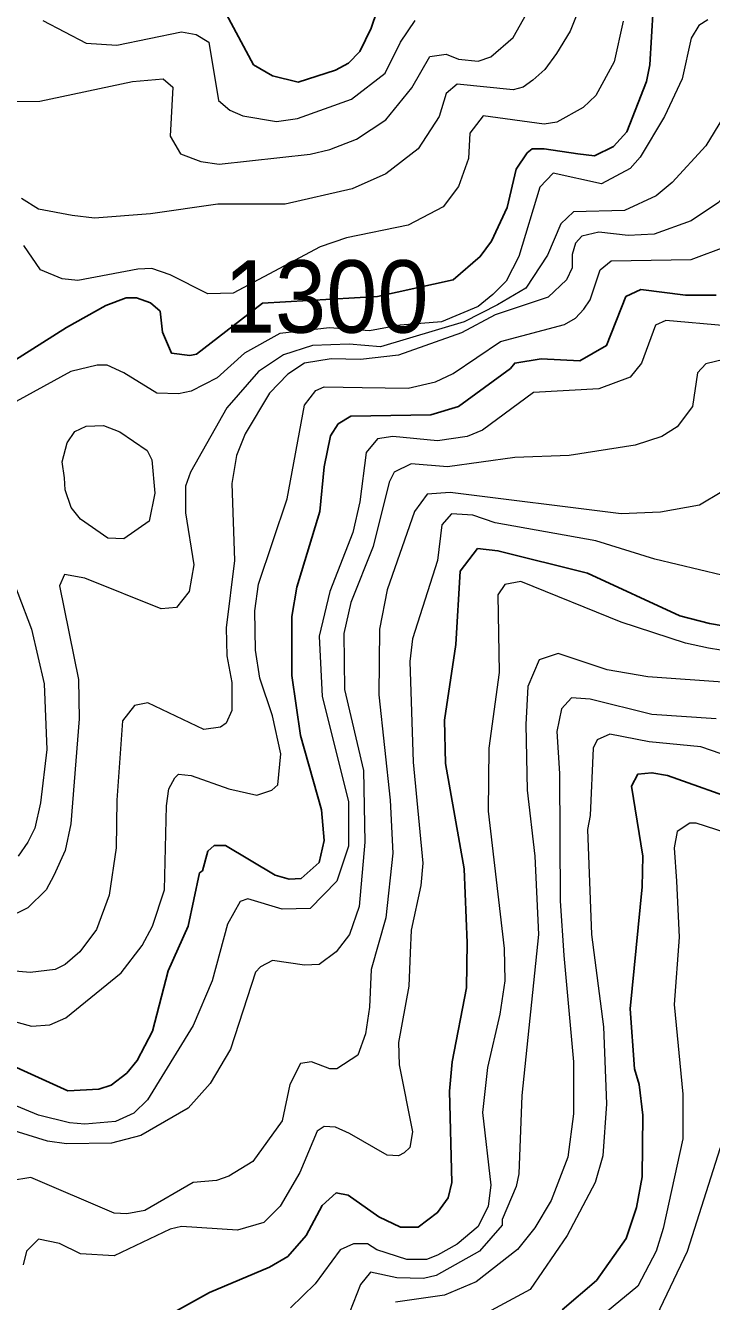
# Model space of a CAD drawing. Extents: x 423 to 448.8, y 7456.3 to 7484.
# Drawn here: x 430.581 to 431.339, y 7466.067 to 7467.476 of the extents above; entities that cross this region are included whole.
import ezdxf
from ezdxf.enums import TextEntityAlignment as Align

# ---------------------------------------------------------------- set-up
doc = ezdxf.new("R2010")
doc.units = 0
doc.header["$LTSCALE"] = 0.032
doc.layers.add('1', color=7, linetype='Continuous', lineweight=25)
doc.layers.add('2', color=7, linetype='Continuous', lineweight=13)
doc.layers.add('61', color=7, linetype='Continuous')

msp = doc.modelspace()

# ---------------------------------------------------------------- linework, layer by layer
at = {"layer": '1'}
for points in [[(430.976, 7467.5127), (430.9628, 7467.4733), (430.9504, 7467.4477), (430.938, 7467.4346), (430.9234, 7467.4269), (430.8824, 7467.4137), (430.8538, 7467.4207), (430.8329, 7467.433), (430.7973, 7467.4996)], [(431.2745, 7467.4949), (431.2706, 7467.4331), (431.2668, 7467.4145), (431.2451, 7467.3588), (431.2304, 7467.3426), (431.2096, 7467.3325), (431.191, 7467.3348), (431.1539, 7467.3402), (431.1407, 7467.3402), (431.1353, 7467.3356), (431.1229, 7467.3178), (431.1129, 7467.2753), (431.0959, 7467.2382), (431.0834, 7467.2211), (431.0533, 7467.1956), (430.9698, 7467.1769), (430.8428, 7467.1697), (430.77, 7467.1133), (430.7625, 7467.112), (430.7424, 7467.1144), (430.7323, 7467.1376), (430.73, 7467.1608), (430.7191, 7467.17), (430.7037, 7467.1755), (430.6921, 7467.1755), (430.6697, 7467.167)], [(431.3441, 7467.1786), (431.3101, 7467.1786), (431.2606, 7467.1847), (431.2443, 7467.177), (431.2227, 7467.1229), (431.1933, 7467.1059), (431.1508, 7467.1082), (431.1214, 7467.1036), (431.1167, 7467.0974), (431.0595, 7467.0556), (431.0286, 7467.0463), (430.9403, 7467.0448), (430.9264, 7467.0363), (430.9179, 7467.0231), (430.911, 7466.9891), (430.9063, 7466.9396), (430.8808, 7466.8561), (430.8754, 7466.8236), (430.8754, 7466.7586), (430.8847, 7466.6921), (430.9079, 7466.6101), (430.911, 7466.5761), (430.9056, 7466.5521), (430.8854, 7466.5343), (430.8723, 7466.5335), (430.8569, 7466.5381), (430.8019, 7466.5706), (430.7895, 7466.5706), (430.7826, 7466.5644), (430.7764, 7466.5428), (430.7733, 7466.5404), (430.7609, 7466.4817), (430.7385, 7466.4322), (430.7215, 7466.3657), (430.7044, 7466.3332), (430.6929, 7466.3193), (430.6758, 7466.3061), (430.6619, 7466.3015), (430.6279, 7466.2999), (430.5382, 7466.3402)], [(430.6697, 7467.167), (430.6264, 7467.143), (430.5629, 7467.1028)], [(431.3689, 7466.8104), (431.3364, 7466.8158), (431.3039, 7466.8243), (431.2018, 7466.8715), (431.1028, 7466.8963), (431.0804, 7466.8986), (431.061, 7466.8738), (431.0564, 7466.7926), (431.044, 7466.7091), (431.0448, 7466.6612), (431.0657, 7466.5451), (431.0688, 7466.4632), (431.068, 7466.4136), (431.0525, 7466.3317), (431.0494, 7466.2992), (431.0518, 7466.1986), (431.0479, 7466.1816), (431.0363, 7466.1653), (431.0146, 7466.1491), (430.9953, 7466.1491), (430.9713, 7466.1607), (430.9373, 7466.1847), (430.9241, 7466.187), (430.9086, 7466.1731), (430.8909, 7466.1398), (430.8708, 7466.1166), (430.8507, 7466.105), (430.7842, 7466.0772), (430.7347, 7466.0493)], [(431.3751, 7466.6178), (431.29, 7466.648), (431.273, 7466.6511), (431.2575, 7466.6495), (431.2505, 7466.6364), (431.2629, 7466.5591), (431.2621, 7466.525), (431.249, 7466.3904), (431.2536, 7466.3239), (431.259, 7466.3069), (431.2629, 7466.2729), (431.2621, 7466.2048), (431.256, 7466.1708), (431.2444, 7466.1367), (431.2119, 7466.0903), (431.174, 7466.0578)]]:
    msp.add_lwpolyline(points, dxfattribs=at)
at = {"layer": '2'}
for points in [[(430.5366, 7467.392), (430.597, 7467.3928), (430.6991, 7467.4145), (430.7331, 7467.4176), (430.7439, 7467.4083), (430.7408, 7467.3541), (430.7524, 7467.3348), (430.7749, 7467.3263), (430.795, 7467.3232), (430.8955, 7467.3341), (430.9172, 7467.3394), (430.9466, 7467.351), (430.9791, 7467.372), (431.0077, 7467.4075), (431.0278, 7467.4423), (431.0456, 7467.4447), (431.0595, 7467.4392), (431.0812, 7467.4369), (431.095, 7467.4416), (431.1198, 7467.4632), (431.1445, 7467.5073)], [(431.1995, 7467.5127), (431.1825, 7467.4702), (431.1677, 7467.4454), (431.1546, 7467.4276), (431.1415, 7467.416), (431.1306, 7467.4083), (431.1198, 7467.4052), (431.058, 7467.4114), (431.0456, 7467.4013), (431.0378, 7467.3758), (431.0146, 7467.3402), (430.9791, 7467.3124)], [(431.3349, 7467.4825), (431.3248, 7467.4763), (431.3163, 7467.4625), (431.3062, 7467.4176), (431.2869, 7467.3758), (431.2598, 7467.331), (431.249, 7467.3186), (431.2173, 7467.3016), (431.1639, 7467.3132), (431.1492, 7467.2977), (431.126, 7467.2211), (431.1121, 7467.194), (431.0974, 7467.1793), (431.0812, 7467.1662), (431.0406, 7467.1491), (430.9948, 7467.1453), (430.961, 7467.1393), (430.9167, 7467.1423), (430.8619, 7467.1363), (430.8228, 7467.1143), (430.7926, 7467.0873), (430.764, 7467.0726), (430.7501, 7467.0695), (430.7261, 7467.0703), (430.6898, 7467.0927), (430.6712, 7467.1012), (430.6604, 7467.1012), (430.631, 7467.0943), (430.5707, 7467.061)], [(431.2412, 7467.481), (431.2312, 7467.4362), (431.2111, 7467.399), (431.1972, 7467.3859), (431.1678, 7467.3696), (431.1539, 7467.3673), (431.0866, 7467.3766), (431.0718, 7467.3573), (431.0703, 7467.3294), (431.0595, 7467.2985), (431.0425, 7467.276), (431.0038, 7467.2559), (430.9358, 7467.242), (430.9064, 7467.2319), (430.8103, 7467.1807), (430.7826, 7467.1801), (430.7408, 7467.201), (430.7207, 7467.208), (430.7053, 7467.2072), (430.6387, 7467.1948), (430.6217, 7467.1964), (430.5977, 7467.2064), (430.5792, 7467.2335)], [(430.6001, 7467.4818), (430.648, 7467.457), (430.6821, 7467.4547), (430.7532, 7467.4694), (430.7694, 7467.4663), (430.7834, 7467.4578), (430.7942, 7467.3936), (430.8066, 7467.3828), (430.8213, 7467.3766), (430.8584, 7467.3704), (430.8816, 7467.3735), (430.9411, 7467.3951), (430.9783, 7467.4238), (430.9953, 7467.4578), (431.0115, 7467.4818)], [(431.7997, 7467.481), (431.7858, 7467.4617), (431.7587, 7467.4385), (431.6984, 7467.4199), (431.621, 7467.3843), (431.5499, 7467.3665), (431.5081, 7467.3635), (431.4354, 7467.3804), (431.4114, 7467.3797), (431.3921, 7467.3573), (431.3844, 7467.331), (431.3727, 7467.3101), (431.3464, 7467.2807), (431.3162, 7467.2606), (431.2753, 7467.2459), (431.2467, 7467.2443), (431.2142, 7467.2482), (431.1956, 7467.2436), (431.1886, 7467.2358), (431.1848, 7467.2234), (431.1848, 7467.2087), (431.1786, 7467.1956)], [(431.3642, 7467.3952), (431.3325, 7467.3433), (431.2954, 7467.3031), (431.2776, 7467.2884), (431.2428, 7467.2721), (431.1864, 7467.2706), (431.1724, 7467.2575), (431.1577, 7467.2227), (431.1338, 7467.1863), (431.1023, 7467.1677), (431.0655, 7467.1489), (430.9732, 7467.1216), (430.9387, 7467.1243), (430.8982, 7467.1229), (430.8661, 7467.1128), (430.8383, 7467.0943), (430.8035, 7467.0541), (430.7633, 7466.9829), (430.7579, 7466.9674), (430.7579, 7466.9381), (430.7671, 7466.8808), (430.7617, 7466.8514), (430.7478, 7466.8336), (430.7308, 7466.8321), (430.6465, 7466.8661), (430.624, 7466.87), (430.6186, 7466.8576), (430.6395, 7466.754), (430.6403, 7466.7107), (430.631, 7466.5946), (430.6248, 7466.5652), (430.6124, 7466.5374), (430.6039, 7466.5219), (430.5838, 7466.5018), (430.5599, 7466.4902)], [(430.9791, 7467.3124), (430.9419, 7467.2961), (430.8677, 7467.2791), (430.7934, 7467.2791), (430.7192, 7467.2683), (430.6573, 7467.2637), (430.6326, 7467.2667), (430.5954, 7467.2737), (430.5768, 7467.2853)], [(430.5366, 7466.385), (430.5877, 7466.3711), (430.6078, 7466.3726), (430.6256, 7466.3804), (430.6867, 7466.4299), (430.7099, 7466.4601), (430.7215, 7466.4817), (430.7346, 7466.5219), (430.7369, 7466.6147), (430.7393, 7466.6333), (430.7462, 7466.6456), (430.7501, 7466.6495), (430.764, 7466.648), (430.8058, 7466.6333), (430.8367, 7466.6263), (430.853, 7466.6317), (430.8599, 7466.6379), (430.863, 7466.672), (430.8538, 7466.7138), (430.8398, 7466.7555), (430.8352, 7466.7865), (430.8344, 7466.8298), (430.8383, 7466.8592), (430.87, 7466.9535), (430.8893, 7467.0571), (430.9017, 7467.0734), (430.911, 7467.0772), (430.9528, 7467.0765), (431.0038, 7467.0757), (431.034, 7467.0827), (431.0533, 7467.0919), (431.1059, 7467.1275), (431.1763, 7467.1461), (431.1887, 7467.1531), (431.1979, 7467.1631), (431.2049, 7467.1732), (431.2157, 7467.2064), (431.2281, 7467.2165), (431.3163, 7467.218), (431.3557, 7467.2327)], [(431.1786, 7467.1956), (431.1585, 7467.1763), (431.0997, 7467.1569), (431.0626, 7467.1368), (430.993, 7467.1121), (430.9512, 7467.1074), (430.9187, 7467.1082), (430.8893, 7467.1035), (430.8708, 7467.0912), (430.8507, 7467.0703), (430.8236, 7467.0254), (430.8143, 7467.0015), (430.8089, 7466.9705), (430.812, 7466.8855), (430.8027, 7466.8112), (430.8035, 7466.7803), (430.8089, 7466.7509), (430.8089, 7466.7199), (430.8027, 7466.706), (430.7965, 7466.7014), (430.778, 7466.699), (430.7161, 7466.7284), (430.7014, 7466.7253), (430.6882, 7466.7083), (430.6821, 7466.6209), (430.6813, 7466.5683), (430.6735, 7466.5157), (430.6596, 7466.4778), (430.641, 7466.4531), (430.6248, 7466.4391), (430.6139, 7466.4338), (430.5861, 7466.4306), (430.5227, 7466.436)], [(431.355, 7467.1446), (431.2885, 7467.1507), (431.2768, 7467.1453), (431.2613, 7467.1036), (431.249, 7467.0881), (431.2142, 7467.0749), (431.1422, 7467.071), (431.0858, 7467.0293), (431.0688, 7467.0223), (431.0363, 7467.0177), (430.9868, 7467.0223), (430.9698, 7467.02), (430.9574, 7467.0046), (430.9504, 7466.9504), (430.9427, 7466.9164), (430.9172, 7466.8514), (430.9056, 7466.8019), (430.9086, 7466.7354), (430.938, 7466.6194), (430.938, 7466.5699), (430.9249, 7466.5312), (430.8955, 7466.501), (430.8646, 7466.5003), (430.8267, 7466.5118), (430.8182, 7466.5087), (430.8042, 7466.484)], [(431.4168, 7467.1229), (431.3325, 7467.1028), (431.3232, 7467.0927), (431.3178, 7467.0556), (431.3008, 7467.0332), (431.2838, 7467.0223), (431.2544, 7467.013), (431.1817, 7467.0015), (431.1214, 7466.9991), (431.0471, 7466.9891), (431.0069, 7466.9922), (430.9883, 7466.9829), (430.9829, 7466.9721), (430.9651, 7466.9009), (430.9404, 7466.8391), (430.9327, 7466.805), (430.9334, 7466.7431), (430.9543, 7466.6534), (430.9558, 7466.5745), (430.9496, 7466.5034), (430.9388, 7466.4724), (430.9241, 7466.4531), (430.9056, 7466.4392), (430.8893, 7466.4384), (430.8538, 7466.4438), (430.8406, 7466.4368), (430.8352, 7466.4307), (430.8074, 7466.3456), (430.7849, 7466.3077), (430.7609, 7466.2806), (430.7084, 7466.2504), (430.6759, 7466.2419), (430.6264, 7466.2411), (430.6055, 7466.2442), (430.5351, 7466.2659)], [(431.3503, 7466.9613), (431.3256, 7466.9465), (431.2823, 7466.9388), (431.2389, 7466.9372), (431.0502, 7466.9605), (431.0247, 7466.9589), (431.0107, 7466.9396), (430.9806, 7466.853), (430.9721, 7466.8097), (430.9713, 7466.737), (430.9837, 7466.6209), (430.9868, 7466.5622), (430.979, 7466.491), (430.9628, 7466.4338), (430.9612, 7466.392), (430.9566, 7466.3626), (430.9481, 7466.3393), (430.9249, 7466.3239), (430.9172, 7466.3239), (430.8971, 7466.3316), (430.8847, 7466.3301), (430.8731, 7466.3069), (430.8646, 7466.2666), (430.8321, 7466.2218), (430.8058, 7466.2056), (430.7919, 7466.2009), (430.7663, 7466.1986), (430.713, 7466.1676), (430.6929, 7466.1638), (430.679, 7466.1646), (430.5869, 7466.204), (430.5644, 7466.2002)], [(430.542, 7466.9288), (430.5877, 7466.8097), (430.6016, 7466.7493), (430.6047, 7466.6766), (430.5977, 7466.6178), (430.5915, 7466.59), (430.5838, 7466.5745), (430.573, 7466.5591)], [(431.3503, 7466.8692), (431.2761, 7466.887), (431.2111, 7466.9071), (431.0997, 7466.9272), (431.075, 7466.9357), (431.0517, 7466.9372), (431.0409, 7466.9249), (431.0363, 7466.8855), (431.0085, 7466.7988), (431.0054, 7466.7741), (431.0092, 7466.6627), (431.02, 7466.5513), (431.0177, 7466.5266), (431.0069, 7466.4771), (431.0061, 7466.4523), (431.0046, 7466.4152), (430.993, 7466.3533), (430.9937, 7466.3286), (431.0085, 7466.2543), (431.0054, 7466.2373), (430.9992, 7466.2311), (430.993, 7466.228), (430.9806, 7466.2288), (430.9388, 7466.2528), (430.9234, 7466.2597), (430.911, 7466.2605), (430.9033, 7466.2551), (430.8839, 7466.2095), (430.8623, 7466.1723), (430.8444, 7466.1545), (430.8151, 7466.146), (430.7532, 7466.1499), (430.7408, 7466.1468), (430.679, 7466.1174), (430.6418, 7466.1197), (430.6186, 7466.1313), (430.5954, 7466.136), (430.5822, 7466.1228), (430.5784, 7466.1074)], [(431.3627, 7466.7841), (431.3356, 7466.7887), (431.3101, 7466.7942), (431.2389, 7466.8174), (431.1283, 7466.8622), (431.1105, 7466.8591), (431.1028, 7466.8475), (431.1044, 7466.7617), (431.0927, 7466.6782), (431.092, 7466.6086), (431.1097, 7466.457), (431.1105, 7466.4214), (431.1051, 7466.3843), (431.0912, 7466.3255), (431.0858, 7466.276), (431.095, 7466.1955), (431.092, 7466.1723), (431.0812, 7466.1499), (431.058, 7466.1305), (431.0363, 7466.1181), (431.0239, 7466.1135), (431.0023, 7466.1135), (430.969, 7466.1243), (430.9589, 7466.1306), (430.9435, 7466.1306), (430.9288, 7466.1243), (430.9009, 7466.0865), (430.8738, 7466.0601)], [(431.3565, 7466.7509), (431.2683, 7466.7571), (431.2235, 7466.7648), (431.1693, 7466.7826), (431.1484, 7466.7756), (431.136, 7466.7462), (431.1337, 7466.7045), (431.1353, 7466.6318), (431.1438, 7466.5591), (431.1477, 7466.4724), (431.1291, 7466.2945), (431.126, 7466.2079), (431.1229, 7466.194), (431.1074, 7466.1576), (431.1074, 7466.1514), (431.0827, 7466.1228), (431.0348, 7466.0957), (431.0208, 7466.0926), (430.9914, 7466.0934), (430.962, 7466.0996), (430.9512, 7466.0857), (430.9388, 7466.0548)], [(431.3441, 7466.7107), (431.273, 7466.7153), (431.2049, 7466.7323), (431.184, 7466.7338), (431.1732, 7466.7215), (431.1678, 7466.6967), (431.1709, 7466.6503), (431.1716, 7466.5096), (431.1755, 7466.4492), (431.1863, 7466.3317), (431.1863, 7466.2744), (431.1802, 7466.2265), (431.1616, 7466.1785), (431.1438, 7466.1483), (431.1245, 7466.1244), (431.0788, 7466.0888), (431.044, 7466.0741), (430.9899, 7466.0663)], [(431.4168, 7466.6488), (431.3271, 7466.6797), (431.2699, 7466.6851), (431.2266, 7466.6936), (431.2126, 7466.6874), (431.208, 7466.6782), (431.2049, 7466.6039), (431.2018, 7466.5885), (431.2064, 7466.4724), (431.2196, 7466.3703), (431.2227, 7466.2853), (431.2188, 7466.228), (431.2103, 7466.1986), (431.1794, 7466.1398), (431.1384, 7466.0803), (431.0811, 7466.0493)], [(431.3766, 7466.5776), (431.3217, 7466.5954), (431.3147, 7466.5954), (431.3008, 7466.5861), (431.2977, 7466.5683), (431.3, 7466.5312), (431.3031, 7466.4693), (431.2977, 7466.3951), (431.307, 7466.2961), (431.307, 7466.2466), (431.2853, 7466.1476), (431.2776, 7466.1228), (431.2575, 7466.0841), (431.1693, 7466.0114)], [(430.8042, 7466.484), (430.7872, 7466.4214), (430.7663, 7466.3719), (430.716, 7466.2899), (430.7006, 7466.2752), (430.6805, 7466.2659), (430.6465, 7466.2628), (430.6295, 7466.2643), (430.5954, 7466.2728), (430.5258, 7466.3015)], [(431.2784, 7466.0517), (431.3124, 7466.1228), (431.3487, 7466.2373)]]:
    msp.add_lwpolyline(points, dxfattribs=at)
msp.add_lwpolyline([(430.624, 7466.9767), (430.6217, 7466.9945), (430.6271, 7467.0154), (430.6356, 7467.0278), (430.648, 7467.0339), (430.6673, 7467.0347), (430.6852, 7467.0277), (430.7153, 7467.0069), (430.7207, 7466.9968), (430.7238, 7466.9597), (430.7176, 7466.9288), (430.6897, 7466.9094), (430.672, 7466.9102), (430.6418, 7466.9311), (430.6317, 7466.9442), (430.6248, 7466.9636)], close=True, dxfattribs=at)

# ---------------------------------------------------------------- texts
at = {"layer": '61', "width": 0.95}
msp.add_text('1300', height=0.08, dxfattribs=at).set_placement((430.9132, 7467.1371), align=Align.CENTER)

doc.saveas('drawing.dxf')
